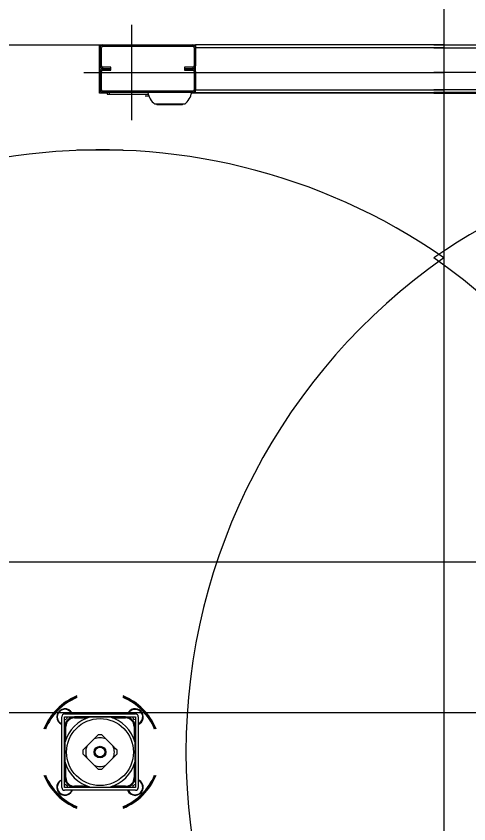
# Model space of a CAD drawing. Extents: x -264205 to -263659, y -1242401 to -1242060.
# Drawn here: x -263852.388 to -263851.938, y -1242087.568 to -1242086.765 of the extents above; entities that cross this region are included whole.
import ezdxf

# ---------------------------------------------------------------- set-up
doc = ezdxf.new("R2010")
doc.units = 0
doc.layers.add('OBRUBNIKY_KOMUNIKACIE_PROJEKT', color=7, linetype='Continuous')
doc.layers.add('SITUACIA_DSP_2D', color=7, linetype='Continuous')

msp = doc.modelspace()

# ---------------------------------------------------------------- linework, layer by layer
at = {"layer": 'OBRUBNIKY_KOMUNIKACIE_PROJEKT'}
msp.add_line((-263894.96779, -1242087.30722), (-263808.96776, -1242087.30722), dxfattribs=at)
at = {"layer": 'SITUACIA_DSP_2D'}
for p, q in [((-263851.96274, -1242086.64862), (-263851.96274, -1242088.31841)), ((-263852.27339, -1242086.77348), (-263852.27339, -1242086.86848)), ((-263852.81937, -1242086.79343), (-263852.30521, -1242086.79343)), ((-263852.30521, -1242086.79343), (-263852.30189, -1242086.79343)), ((-263852.30521, -1242086.8414), (-263852.30521, -1242086.79343)), ((-263852.30189, -1242086.79485), (-263852.30189, -1242086.79343)), ((-263852.30189, -1242086.79343), (-263852.21259, -1242086.79343)), ((-263852.21259, -1242086.79343), (-263852.21259, -1242086.79485)), ((-263852.21259, -1242086.79343), (-263852.20974, -1242086.79343)), ((-263851.96274, -1242086.79343), (-263852.20974, -1242086.79343)), ((-263852.20974, -1242086.79343), (-263852.20974, -1242086.79628)), ((-263851.97274, -1242086.79343), (-263851.72574, -1242086.79343)), ((-263852.30474, -1242086.79628), (-263852.30332, -1242086.79628)), ((-263852.30474, -1242086.81433), (-263852.30474, -1242086.79628)), ((-263852.30332, -1242086.81433), (-263852.30332, -1242086.79628)), ((-263852.30189, -1242086.79485), (-263852.21259, -1242086.79485)), ((-263852.21117, -1242086.79628), (-263852.20974, -1242086.79628)), ((-263852.21117, -1242086.79628), (-263852.21117, -1242086.81433)), ((-263851.96274, -1242086.79628), (-263852.20974, -1242086.79628)), ((-263852.20974, -1242086.79628), (-263852.20974, -1242086.80293)), ((-263852.20974, -1242086.79628), (-263852.20974, -1242086.81433)), ((-263851.97274, -1242086.79628), (-263851.72574, -1242086.79628)), ((-263852.20974, -1242086.83808), (-263852.20974, -1242086.80863)), ((-263852.30332, -1242086.81433), (-263852.30474, -1242086.81433)), ((-263852.30189, -1242086.81718), (-263852.30189, -1242086.81575)), ((-263852.29382, -1242086.81575), (-263852.30189, -1242086.81575)), ((-263852.30189, -1242086.8186), (-263852.30189, -1242086.81718)), ((-263852.30189, -1242086.81718), (-263852.29382, -1242086.81718)), ((-263852.29382, -1242086.81718), (-263852.30189, -1242086.81718)), ((-263852.29382, -1242086.81718), (-263852.29382, -1242086.81575)), ((-263852.29382, -1242086.8186), (-263852.29382, -1242086.81718)), ((-263852.21259, -1242086.81575), (-263852.22067, -1242086.81575)), ((-263852.22067, -1242086.81575), (-263852.22067, -1242086.81718)), ((-263852.22067, -1242086.81718), (-263852.21259, -1242086.81718)), ((-263852.22067, -1242086.81718), (-263852.22067, -1242086.8186)), ((-263852.21259, -1242086.81718), (-263852.22067, -1242086.81718)), ((-263852.21259, -1242086.81575), (-263852.21259, -1242086.81718)), ((-263852.21259, -1242086.81718), (-263852.21259, -1242086.8186)), ((-263852.20974, -1242086.81433), (-263852.21117, -1242086.81433)), ((-263852.32089, -1242086.82098), (-263851.96274, -1242086.82098)), ((-263852.30474, -1242086.82003), (-263852.30332, -1242086.82003)), ((-263852.30474, -1242086.83808), (-263852.30474, -1242086.82003)), ((-263852.30332, -1242086.83808), (-263852.30332, -1242086.82003)), ((-263852.30189, -1242086.8186), (-263852.29382, -1242086.8186)), ((-263852.22067, -1242086.8186), (-263852.21259, -1242086.8186)), ((-263852.21117, -1242086.82003), (-263852.21117, -1242086.83808)), ((-263852.20974, -1242086.82003), (-263852.20974, -1242086.83808)), ((-263851.61459, -1242086.82098), (-263851.97274, -1242086.82098)), ((-263852.29762, -1242086.8414), (-263852.30521, -1242086.8414)), ((-263852.30332, -1242086.83808), (-263852.30474, -1242086.83808)), ((-263852.30189, -1242086.84093), (-263852.30189, -1242086.8395)), ((-263852.21259, -1242086.8395), (-263852.30189, -1242086.8395)), ((-263852.21259, -1242086.84093), (-263852.30189, -1242086.84093)), ((-263852.29762, -1242086.84093), (-263852.29762, -1242086.84235)), ((-263852.29572, -1242086.84093), (-263852.29572, -1242086.84235)), ((-263851.96274, -1242086.8414), (-263852.21364, -1242086.8414)), ((-263852.21259, -1242086.8395), (-263852.21259, -1242086.84093)), ((-263852.20974, -1242086.83808), (-263852.21117, -1242086.83808)), ((-263852.20974, -1242086.83808), (-263851.96274, -1242086.83808)), ((-263852.20974, -1242086.84093), (-263852.20974, -1242086.83808)), ((-263852.20974, -1242086.84093), (-263851.96274, -1242086.84093)), ((-263851.72574, -1242086.83808), (-263851.97274, -1242086.83808)), ((-263851.72574, -1242086.84093), (-263851.97274, -1242086.84093)), ((-263851.97274, -1242086.8414), (-263851.72185, -1242086.8414)), ((-263852.29762, -1242086.84235), (-263852.29572, -1242086.84235)), ((-263852.29572, -1242086.84235), (-263852.25691, -1242086.84235)), ((-263852.25985, -1242086.84245), (-263852.25689, -1242086.84245)), ((-263852.25978, -1242086.84425), (-263852.25663, -1242086.84425)), ((-263852.25662, -1242086.8434), (-263852.25663, -1242086.84385)), ((-263852.25663, -1242086.84385), (-263852.25663, -1242086.84425)), ((-263852.25629, -1242086.84425), (-263852.25663, -1242086.84425)), ((-263852.22048, -1242086.85233), (-263852.25031, -1242086.85233)), ((-263852.24882, -1242086.85251), (-263852.24916, -1242086.85233)), ((-263852.24818, -1242086.85264), (-263852.24882, -1242086.85251)), ((-263852.24818, -1242086.85264), (-263852.22261, -1242086.85264)), ((-263852.22196, -1242086.85251), (-263852.22261, -1242086.85264)), ((-263852.22163, -1242086.85233), (-263852.22196, -1242086.85251)), ((-263852.32768, -1242086.89793), (-263852.2818, -1242086.89793)), ((-263894.96779, -1242087.30724), (-263808.96779, -1242087.30724)), ((-263894.58094, -1242087.45724), (-263809.35464, -1242087.45724)), ((-263852.33989, -1242087.45843), (-263852.26959, -1242087.45843)), ((-263852.3329, -1242087.4571), (-263852.33396, -1242087.45579)), ((-263852.3322, -1242087.45843), (-263852.3329, -1242087.4571)), ((-263852.34274, -1242087.53158), (-263852.34274, -1242087.46128)), ((-263852.33989, -1242087.53158), (-263852.33989, -1242087.46128)), ((-263852.33989, -1242087.46128), (-263852.26959, -1242087.46128)), ((-263852.33989, -1242087.46413), (-263852.33971, -1242087.46424)), ((-263852.33971, -1242087.46424), (-263852.33732, -1242087.4629)), ((-263852.33732, -1242087.4629), (-263852.33729, -1242087.46128)), ((-263852.33207, -1242087.46128), (-263852.33207, -1242087.46171)), ((-263852.3316, -1242087.46163), (-263852.3316, -1242087.46128)), ((-263852.33015, -1242087.46152), (-263852.33015, -1242087.46247)), ((-263852.31427, -1242087.46152), (-263852.33015, -1242087.46152)), ((-263852.33015, -1242087.46247), (-263852.31712, -1242087.46247)), ((-263852.3084, -1242087.46152), (-263852.31411, -1242087.46152)), ((-263852.30307, -1242087.46152), (-263852.3084, -1242087.46152)), ((-263852.29788, -1242087.46152), (-263852.30307, -1242087.46152)), ((-263852.29537, -1242087.46152), (-263852.29788, -1242087.46152)), ((-263852.27933, -1242087.46152), (-263852.29521, -1242087.46152)), ((-263852.29236, -1242087.46247), (-263852.27933, -1242087.46247)), ((-263852.27933, -1242087.46247), (-263852.27933, -1242087.46152)), ((-263852.27788, -1242087.46128), (-263852.27788, -1242087.46163)), ((-263852.27741, -1242087.46158), (-263852.27741, -1242087.46128)), ((-263852.27741, -1242087.46171), (-263852.27741, -1242087.46158)), ((-263852.27242, -1242087.46128), (-263852.27156, -1242087.46361)), ((-263852.27156, -1242087.46361), (-263852.26959, -1242087.46394)), ((-263852.26959, -1242087.46128), (-263852.26959, -1242087.53158)), ((-263852.26674, -1242087.46128), (-263852.26674, -1242087.53158)), ((-263852.33951, -1242087.4691), (-263852.33989, -1242087.46909)), ((-263852.33989, -1242087.46957), (-263852.33954, -1242087.46957)), ((-263852.33965, -1242087.47102), (-263852.33965, -1242087.48689)), ((-263852.33965, -1242087.47102), (-263852.3387, -1242087.47102)), ((-263852.33946, -1242087.46909), (-263852.33951, -1242087.4691)), ((-263852.3387, -1242087.48405), (-263852.3387, -1242087.47102)), ((-263852.27078, -1242087.47102), (-263852.27078, -1242087.48405)), ((-263852.27078, -1242087.47102), (-263852.26983, -1242087.47102)), ((-263852.26959, -1242087.46909), (-263852.27002, -1242087.46909)), ((-263852.26994, -1242087.46957), (-263852.26959, -1242087.46957)), ((-263852.26983, -1242087.48689), (-263852.26983, -1242087.47102)), ((-263852.31053, -1242087.48341), (-263852.31776, -1242087.49064)), ((-263852.30847, -1242087.48135), (-263852.31053, -1242087.48341)), ((-263852.30654, -1242087.47942), (-263852.30847, -1242087.48135)), ((-263852.30098, -1242087.48137), (-263852.30294, -1242087.47942)), ((-263852.29895, -1242087.48341), (-263852.30098, -1242087.48137)), ((-263852.29172, -1242087.49064), (-263852.29895, -1242087.48341)), ((-263852.33965, -1242087.48706), (-263852.33965, -1242087.48957)), ((-263852.33965, -1242087.48957), (-263852.33965, -1242087.49476)), ((-263852.31776, -1242087.49064), (-263852.31979, -1242087.49267)), ((-263852.28966, -1242087.4927), (-263852.29172, -1242087.49064)), ((-263852.26983, -1242087.48957), (-263852.26983, -1242087.48706)), ((-263852.26983, -1242087.49487), (-263852.26983, -1242087.48957)), ((-263852.33965, -1242087.49476), (-263852.33965, -1242087.50009)), ((-263852.31979, -1242087.49267), (-263852.32174, -1242087.49462)), ((-263852.32174, -1242087.49823), (-263852.31982, -1242087.50016)), ((-263852.28969, -1242087.50018), (-263852.28774, -1242087.49823)), ((-263852.28774, -1242087.49462), (-263852.28966, -1242087.4927)), ((-263852.26983, -1242087.50009), (-263852.26983, -1242087.49487)), ((-263852.33965, -1242087.50009), (-263852.33965, -1242087.5058)), ((-263852.33965, -1242087.50596), (-263852.33965, -1242087.52184)), ((-263852.31982, -1242087.50016), (-263852.31776, -1242087.50221)), ((-263852.31776, -1242087.50221), (-263852.31053, -1242087.50945)), ((-263852.29895, -1242087.50945), (-263852.29172, -1242087.50221)), ((-263852.29172, -1242087.50221), (-263852.28969, -1242087.50018)), ((-263852.26983, -1242087.5058), (-263852.26983, -1242087.50009)), ((-263852.26983, -1242087.52184), (-263852.26983, -1242087.50596)), ((-263852.3387, -1242087.52184), (-263852.3387, -1242087.5088)), ((-263852.31053, -1242087.50945), (-263852.30849, -1242087.51148)), ((-263852.30849, -1242087.51148), (-263852.30654, -1242087.51343)), ((-263852.30294, -1242087.51343), (-263852.30101, -1242087.5115)), ((-263852.30101, -1242087.5115), (-263852.29895, -1242087.50945)), ((-263852.27078, -1242087.5088), (-263852.27078, -1242087.52184)), ((-263852.33954, -1242087.52328), (-263852.33989, -1242087.52329)), ((-263852.33989, -1242087.52376), (-263852.33946, -1242087.52376)), ((-263852.33965, -1242087.52184), (-263852.3387, -1242087.52184)), ((-263852.27078, -1242087.52184), (-263852.26983, -1242087.52184)), ((-263852.27002, -1242087.52376), (-263852.26959, -1242087.52376)), ((-263852.26959, -1242087.52329), (-263852.26994, -1242087.52328)), ((-263852.26541, -1242087.52459), (-263852.26674, -1242087.52389)), ((-263852.3394, -1242087.52863), (-263852.33989, -1242087.52885)), ((-263852.26959, -1242087.53158), (-263852.33989, -1242087.53158)), ((-263852.33717, -1242087.53023), (-263852.3394, -1242087.52863)), ((-263852.33731, -1242087.53158), (-263852.33717, -1242087.53023)), ((-263852.33207, -1242087.53114), (-263852.33207, -1242087.53158)), ((-263852.3316, -1242087.53158), (-263852.3316, -1242087.53123)), ((-263852.31712, -1242087.53039), (-263852.33015, -1242087.53039)), ((-263852.33015, -1242087.53134), (-263852.33015, -1242087.53039)), ((-263852.33015, -1242087.53134), (-263852.31427, -1242087.53134)), ((-263852.31411, -1242087.53134), (-263852.3084, -1242087.53134)), ((-263852.3084, -1242087.53134), (-263852.30318, -1242087.53134)), ((-263852.30318, -1242087.53134), (-263852.29788, -1242087.53134)), ((-263852.29788, -1242087.53134), (-263852.29537, -1242087.53134)), ((-263852.29521, -1242087.53134), (-263852.27933, -1242087.53134)), ((-263852.27933, -1242087.53039), (-263852.29236, -1242087.53039)), ((-263852.27933, -1242087.53039), (-263852.27933, -1242087.53134)), ((-263852.27788, -1242087.53123), (-263852.27788, -1242087.53158)), ((-263852.27741, -1242087.53158), (-263852.27741, -1242087.53114)), ((-263852.26992, -1242087.52862), (-263852.27224, -1242087.53008)), ((-263852.27224, -1242087.53008), (-263852.27218, -1242087.53158)), ((-263852.26959, -1242087.52879), (-263852.26992, -1242087.52862)), ((-263852.2641, -1242087.52565), (-263852.26541, -1242087.52459)), ((-263852.26959, -1242087.53443), (-263852.33989, -1242087.53443)), ((-263852.27623, -1242087.53542), (-263852.27676, -1242087.53443))]:
    msp.add_line(p, q, dxfattribs=at)
for radius in [0.0333, 0.0058, 0.00485]:
    msp.add_circle((-263852.30474, -1242087.49643), radius, dxfattribs=at)
for centre, radius, start, end in [((-263852.30189, -1242086.79628), 0.00285, 90, 180), ((-263852.21259, -1242086.79628), 0.00285, 0, 90), ((-263852.30189, -1242086.79628), 0.00143, 90, 180), ((-263852.21259, -1242086.79628), 0.00143, 0, 90), ((-263852.30189, -1242086.81433), 0.00285, 180, 270), ((-263852.30189, -1242086.82003), 0.00285, 90, 180), ((-263852.30189, -1242086.81433), 0.00143, 180, 270), ((-263852.21259, -1242086.81433), 0.00143, 270, 0), ((-263852.21259, -1242086.81433), 0.00285, 270, 0), ((-263852.21259, -1242086.82003), 0.00285, 0, 90), ((-263852.30189, -1242086.82003), 0.00143, 90, 180), ((-263852.21259, -1242086.82003), 0.00143, 0, 90), ((-263852.30189, -1242086.83808), 0.00285, 180, 270), ((-263852.30189, -1242086.83808), 0.00143, 180, 270), ((-263852.23858, -1242086.83738), 0.019, 190.75587, 231.87121), ((-263852.23221, -1242086.83738), 0.019, 308.12879, 349.24413), ((-263852.21259, -1242086.83808), 0.00143, 270, 0), ((-263852.21259, -1242086.83808), 0.00285, 270, 0), ((-263852.25976, -1242086.84245), 0.000095, 90, 180), ((-263852.30474, -1242087.49643), 0.5985, 55.15038, 304.84962), ((-263851.63074, -1242087.49643), 0.5985, 235.15038, 124.84962), ((-263851.62074, -1242087.49643), 0.5985, 124.85019, 235.14981), ((-263852.31474, -1242087.49643), 0.5985, 304.85019, 55.14981), ((-263852.30474, -1242087.49643), 0.06033, 112.35319, 157.6468), ((-263852.30474, -1242087.49643), 0.05938, 112.73068, 157.26932), ((-263852.30474, -1242087.49643), 0.0589, 112.9244, 157.07561), ((-263852.30474, -1242087.49643), 0.06033, 22.3532, 67.64681), ((-263852.30474, -1242087.49643), 0.05938, 45, 67.26932), ((-263852.30474, -1242087.49643), 0.0589, 45, 67.0756), ((-263852.33967, -1242087.4615), 0.00807, 45, 247.66306), ((-263852.33967, -1242087.4615), 0.0076, 23.81632, 209.14977), ((-263852.33989, -1242087.46128), 0.00285, 90, 180), ((-263852.26981, -1242087.4615), 0.00807, 45, 157.66306), ((-263852.26981, -1242087.4615), 0.0076, 293.81632, 156.18368), ((-263852.26959, -1242087.46128), 0.00285, 0, 90), ((-263852.26981, -1242087.4615), 0.00807, 292.33694, 45), ((-263852.30474, -1242087.49643), 0.0589, 22.92439, 45), ((-263852.30474, -1242087.49643), 0.05938, 22.73068, 45), ((-263852.33967, -1242087.4615), 0.0076, 209.14977, 246.18368), ((-263852.30474, -1242087.49643), 0.03615, 105.02022, 164.97979), ((-263852.33015, -1242087.47102), 0.0095, 90, 180), ((-263852.33015, -1242087.47102), 0.00855, 90, 180), ((-263852.30474, -1242087.49643), 0.03615, 15.02021, 74.97978), ((-263852.27933, -1242087.47102), 0.0095, 0, 90), ((-263852.27933, -1242087.47102), 0.00855, 0, 90), ((-263852.30474, -1242087.49643), 0.01425, 66.03947, 113.96053), ((-263852.30474, -1242087.49643), 0.0171, 83.94244, 96.05756), ((-263852.30474, -1242087.49643), 0.01425, 156.03947, 203.96053), ((-263852.30474, -1242087.49643), 0.01425, 336.03947, 23.96053), ((-263852.30474, -1242087.49643), 0.0171, 173.94245, 186.05755), ((-263852.30474, -1242087.49643), 0.0171, 353.94245, 6.05755), ((-263852.30474, -1242087.49643), 0.03615, 195.02021, 254.97978), ((-263852.30474, -1242087.49643), 0.03615, 285.02022, 344.97979), ((-263852.30474, -1242087.49643), 0.01425, 246.03947, 293.96053), ((-263852.30474, -1242087.49643), 0.0171, 263.94244, 276.05756), ((-263852.30474, -1242087.49643), 0.06033, 202.3532, 247.64681), ((-263852.30474, -1242087.49643), 0.05938, 202.73068, 247.26932), ((-263852.30474, -1242087.49643), 0.0589, 202.92439, 247.0756), ((-263852.33967, -1242087.53136), 0.00807, 112.33694, 337.66306), ((-263852.33015, -1242087.52184), 0.0095, 180, 270), ((-263852.33015, -1242087.52184), 0.00855, 180, 270), ((-263852.30474, -1242087.49643), 0.06033, 292.35319, 337.6468), ((-263852.30474, -1242087.49643), 0.0589, 292.9244, 337.07561), ((-263852.30474, -1242087.49643), 0.05938, 292.73068, 337.26932), ((-263852.27933, -1242087.52184), 0.00855, 270, 0), ((-263852.27933, -1242087.52184), 0.0095, 270, 0), ((-263852.33967, -1242087.53136), 0.0076, 144.35445, 336.18368), ((-263852.33967, -1242087.53136), 0.0076, 113.81632, 144.35445), ((-263852.33989, -1242087.53158), 0.00285, 180, 270), ((-263852.26981, -1242087.53136), 0.00807, 202.33694, 45), ((-263852.26981, -1242087.53136), 0.0076, 212.31926, 66.18368), ((-263852.26959, -1242087.53158), 0.00285, 270, 0)]:
    msp.add_arc(centre, radius, start, end, dxfattribs=at)

doc.saveas('drawing.dxf')
